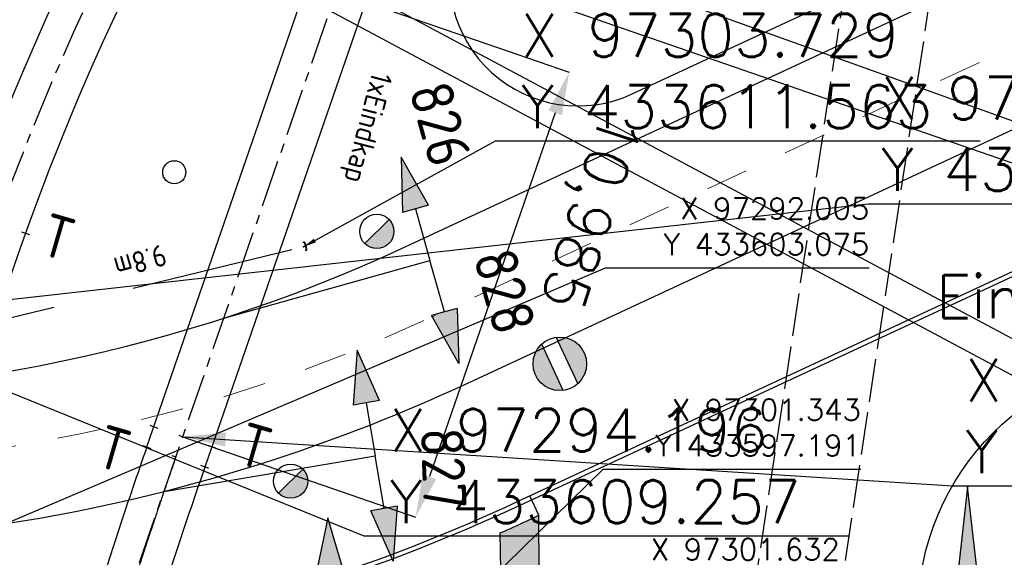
# Model space of a CAD drawing. Header units: millimetres. Extents: x 96940 to 101272, y 432237 to 434659.
# Tile 355 of 398: x 97297 to 97320, y 433604 to 433617. Entities that reach past the tile are written whole.
import ezdxf
from ezdxf.enums import TextEntityAlignment as Align

# ---------------------------------------------------------------- set-up
doc = ezdxf.new("R2010")
doc.units = ezdxf.units.MM
for name, pattern in [('CENTER', [35.225022, 22.015639, -4.403128, 4.403128, -4.403128]), ('DASHDOT', [25.4, 12.7, -6.35, 0, -6.35]), ('DASHED', [19.05, 12.7, -6.35]), ('dSV_DASHED03', [1.25, 1, -0.25]), ('dSV_MARKERING_1_1', [2, 1, -1])]:
    doc.linetypes.add(name, pattern=pattern)
for name, color, linetype in [('NW_duiker', 8, 'dSV_DASHED03'), ('Ondergrond_Nieuw_IP', 8, 'Continuous'), ('R_A_COORDINAAT', 7, 'Continuous'), ('R_BL_T_N_MAST', 7, 'Continuous'), ('R_BN_N_Kabels_en_leidingen_maatvoering', 1, 'Continuous'), ('R_BN_T_N_Constructiecodes', 7, 'Continuous'), ('R_BN_T_N_Constructielijn', 7, 'Continuous'), ('R_BN_T_N_Hartspoor', 1, 'CENTER'), ('R_BN_T_N_HOOGTELIJN', 7, 'Continuous'), ('R_BN_T_N_Kokersysteem trekput Eindkap', 7, 'Continuous'), ('R_BN_T_N_Kokersysteem_Coordinaten', 1, 'Continuous'), ('R_BN_T_N_Kokersysteem_laagspanning', 2, 'DASHED'), ('R_BN_T_N_kokersysteem_maatvoering', 7, 'Continuous'), ('R_BN_T_N_Kokersysteem_signaal', 2, 'DASHDOT'), ('R_BN_T_N_Legplan_maatvoering', 1, 'Continuous'), ('R_BN_T_N_Noordpijl', 7, 'Continuous'), ('R_BN_T_N_Spoor', 3, 'Continuous'), ('R_BN_T_N_Thermietlassen', 7, 'Continuous'), ('TWL Advies', 2, 'Continuous')]:
    doc.layers.add(name, color=color, linetype=linetype)
doc.layers.add('R_BN_T_N_Coordinaten', color=7, linetype='Continuous', lineweight=25)
doc.layers.add('R_BN_T_N_Las', color=3, linetype='Continuous', lineweight=25)
doc.styles.add('ISO', font='iso.shx')
doc.styles.get("Standard").update_dxf_attribs({"font": 'romans.shx'})
doc.dimstyles.new('RET 1-500', dxfattribs={"dimtxt": 1, "dimasz": 1, "dimexe": 0.3, "dimexo": 0, "dimgap": 0.3, "dimtad": 1, "dimdec": 3, "dimzin": 1, "dimtxsty": 'Standard', "dimcen": 0, "dimclrd": 1, "dimclre": 1, "dimclrt": 7, "dimaunit": 2, "dimadec": 4, "dimazin": 0, "dimtfac": 1, "dimtdec": 3, "dimtofl": 0, "dimtmove": 0, "dimatfit": 0, "dimfxl": 1, "dimarcsym": 0})

# ---------------------------------------------------------------- blocks, each defined once
blk = doc.blocks.new('*U74')
at = {"layer": 'R_BN_T_N_Kokersysteem trekput Eindkap'}
h = blk.add_hatch(color=256, dxfattribs=at)
edge = h.paths.add_edge_path()
edge.add_line((0.092, 0.018), (0.102, 0.018))
edge.add_line((0.102, 0.018), (0.102, 0.033))
edge.add_arc((0.075, 0.033), 0.0269, 0, 90)
edge.add_line((0.075, 0.06), (-0.075, 0.06))
edge.add_arc((-0.075, 0.033), 0.0269, 90, 180)
edge.add_line((-0.102, 0.033), (-0.102, 0.018))
edge.add_line((-0.102, 0.018), (-0.092, 0.018))
edge.add_line((-0.092, 0.018), (-0.092, 0.033))
edge.add_arc((-0.075, 0.033), 0.0169, 90, 180, ccw=False)
edge.add_line((-0.075, 0.05), (0.075, 0.05))
edge.add_arc((0.075, 0.033), 0.0169, 0, 90, ccw=False)
edge.add_line((0.092, 0.033), (0.092, 0.018))
for p, q in [((-0.102, 0.033), (-0.102, 0.018)), ((-0.102, 0.018), (-0.092, 0.018)), ((-0.092, 0.033), (-0.092, 0.018)), ((0.075, 0.06), (-0.075, 0.06)), ((0.075, 0.05), (-0.075, 0.05)), ((0.017, 0), (-0.017, 0)), ((0, 0.067), (0, -0.017)), ((0.092, 0.033), (0.092, 0.018)), ((0.092, 0.018), (0.102, 0.018)), ((0.102, 0.033), (0.102, 0.018))]:
    blk.add_line(p, q, dxfattribs=at)
for centre, radius, start, end in [((-0.075, 0.033), 0.0269, 90, 180), ((-0.075, 0.033), 0.0169, 90, 180), ((0.075, 0.033), 0.0269, 0, 90), ((0.075, 0.033), 0.0169, 0, 90)]:
    blk.add_arc(centre, radius, start, end, dxfattribs=at)
blk = doc.blocks.new('Constructiecode boven')
at = {"layer": 'R_BN_T_N_Constructiecodes'}
for points in [[(-1.25, 5.3125), (-1.25, 5), (-1.25, 4.6875), (-2.5, 5)], [(-1.25, 5.3125), (-1.25, 5), (-1.25, 4.6875), (-2.5, 5)], [(-1.25, 5.3125), (-1.25, 5), (-1.25, 4.6875), (-2.5, 5)], [(-1.25, 5.3125), (-1.25, 5), (-1.25, 4.6875), (-2.5, 5)], [(1.25, 5.3125), (1.25, 5), (1.25, 4.6875), (2.5, 5)], [(1.25, 5.3125), (1.25, 5), (1.25, 4.6875), (2.5, 5)], [(1.25, 5.3125), (1.25, 5), (1.25, 4.6875), (2.5, 5)], [(1.25, 5.3125), (1.25, 5), (1.25, 4.6875), (2.5, 5)]]:
    blk.add_hatch(color=1, dxfattribs=at).paths.add_polyline_path(points)
for p, q in [((-1.25, 5.3125), (-2.5, 5)), ((-1.25, 5.3125), (-1.25, 5)), ((1.25, 5.3125), (1.25, 5)), ((1.25, 5.3125), (2.5, 5)), ((-2.5, 5), (-1.25, 4.6875)), ((-1.25, 5), (0, 5)), ((-1.25, 5), (-1.25, 4.6875)), ((0, 0), (0, 5)), ((1.25, 5), (0, 5)), ((2.5, 5), (1.25, 4.6875)), ((1.25, 5), (1.25, 4.6875))]:
    blk.add_line(p, q, dxfattribs=at)
at = {"layer": 'R_BN_T_N_Constructiecodes', "style": 'ISO'}
blk.add_attdef('CONSTR.CODE', text='', height=1, dxfattribs=at).set_placement((-3.1305, 5.0002), align=Align.MIDDLE_RIGHT)
blk.add_attdef('CONSTR.CODE', text='', height=1, dxfattribs=at).set_placement((3, 5), align=Align.MIDDLE_LEFT)
blk = doc.blocks.new('Thermietlas')
at = {"layer": 'R_BN_T_N_Thermietlassen', "style": 'ISO'}
blk.add_text('T', height=1, dxfattribs=at).set_placement((-0.313, -0.611))
blk = doc.blocks.new('Las')
at = {"layer": 'R_BN_T_N_Las', "color": 7}
blk.add_line((-0.1, 0), (0.1, 0), dxfattribs=at)
blk = doc.blocks.new('N_PIJL')
at = {"layer": 'R_A_COORDINAAT'}
for points in [[(0, 7.803), (-0.783, 0.846), (-0.506, 0.815), (0.697, -0.634), (0.533, 0.818), (0.783, 0.846)], [(-0.549, 0.434), (-0.73, -1.176), (-1.007, -1.145), (-1.052, -1.552), (-1.073, -1.742), (-1.079, -1.794), (-1.08, -1.835), (-1.075, -1.895), (-1.064, -1.932), (-1.048, -1.976), (-1.03, -2.009), (-1.001, -2.05), (-0.975, -2.082), (-0.936, -2.116), (-0.9, -2.14), (-0.854, -2.164), (-0.793, -2.187), (-0.732, -2.196), (-0.65, -2.194), (-0.58, -2.177), (-0.518, -2.145), (-0.477, -2.122), (-0.454, -2.083), (-0.415, -2.044), (-0.384, -2.014), (-0.332, -1.975), (-0.275, -1.938), (-0.196, -1.906), (-0.14, -1.889), (-0.049, -1.876), (0.001, -1.875), (0.07, -1.88), (0.129, -1.89), (0.196, -1.912), (0.256, -1.94), (0.301, -1.963), (0.339, -1.99), (0.367, -2.012), (0.41, -2.051), (0.444, -2.089), (0.474, -2.115), (0.509, -2.14), (0.55, -2.163), (0.592, -2.179), (0.632, -2.19), (0.681, -2.195), (0.744, -2.194), (0.789, -2.188), (0.854, -2.164), (0.92, -2.13), (0.968, -2.093), (0.998, -2.059), (1.021, -2.023), (1.04, -1.991), (1.054, -1.954), (1.065, -1.928), (1.073, -1.891), (1.077, -1.853), (1.079, -1.815), (1.078, -1.78), (1.052, -1.552), (1.007, -1.145), (0.758, -1.173)]]:
    blk.add_hatch(color=256, dxfattribs=at).paths.add_polyline_path(points)
for p, q in [((0, 7.803), (-0.783, 0.846)), ((0.783, 0.846), (0, 7.803)), ((-0.783, 0.846), (-1.007, -1.145)), ((-1.007, -1.145), (-0.783, 0.846)), ((-0.783, 0.846), (-0.506, 0.815)), ((-0.783, 0.846), (-0.506, 0.815)), ((-0.506, 0.815), (0.697, -0.634)), ((-0.506, 0.815), (0.697, -0.634)), ((0.783, 0.846), (0.533, 0.818)), ((0.533, 0.818), (0.783, 0.846)), ((0.697, -0.634), (0.533, 0.818)), ((0.697, -0.634), (0.533, 0.818)), ((1.007, -1.145), (0.783, 0.846)), ((0.783, 0.846), (1.007, -1.145)), ((-0.878, 0), (-2.5, 0)), ((-0.73, -1.176), (-0.549, 0.434)), ((-0.73, -1.176), (-0.549, 0.434)), ((-0.549, 0.434), (0.758, -1.173)), ((-0.549, 0.434), (0.758, -1.173)), ((0.878, 0), (2.5, 0)), ((-1.007, -1.145), (-1.078, -1.78)), ((-1.052, -1.552), (-1.007, -1.145)), ((-1.007, -1.145), (-0.73, -1.176)), ((-1.007, -1.145), (-0.73, -1.176)), ((0.758, -1.173), (1.007, -1.145)), ((0.758, -1.173), (1.007, -1.145)), ((1.078, -1.78), (1.007, -1.145)), ((1.007, -1.145), (1.052, -1.552)), ((-1.08, -1.835), (-1.079, -1.794)), ((-1.075, -1.895), (-1.08, -1.835)), ((-1.079, -1.794), (-1.073, -1.742)), ((-1.073, -1.742), (-1.052, -1.552)), ((1.052, -1.552), (1.078, -1.78)), ((1.079, -1.815), (1.077, -1.853)), ((1.078, -1.78), (1.079, -1.815)), ((-1.064, -1.932), (-1.075, -1.895)), ((-1.048, -1.976), (-1.064, -1.932)), ((-1.03, -2.009), (-1.048, -1.976)), ((-1.001, -2.05), (-1.03, -2.009)), ((-0.975, -2.082), (-1.001, -2.05)), ((-0.936, -2.116), (-0.975, -2.082)), ((-0.9, -2.14), (-0.936, -2.116)), ((-0.854, -2.164), (-0.9, -2.14)), ((-0.793, -2.187), (-0.854, -2.164)), ((-0.732, -2.196), (-0.793, -2.187)), ((-0.65, -2.194), (-0.732, -2.196)), ((-0.58, -2.177), (-0.65, -2.194)), ((-0.518, -2.145), (-0.58, -2.177)), ((-0.477, -2.122), (-0.518, -2.145)), ((-0.454, -2.083), (-0.477, -2.122)), ((-0.415, -2.044), (-0.454, -2.083)), ((-0.384, -2.014), (-0.415, -2.044)), ((-0.332, -1.975), (-0.384, -2.014)), ((-0.275, -1.938), (-0.332, -1.975)), ((-0.196, -1.906), (-0.275, -1.938)), ((-0.14, -1.889), (-0.196, -1.906)), ((-0.049, -1.876), (-0.14, -1.889)), ((0.001, -1.875), (-0.049, -1.876)), ((0, -1.875), (0, -4.649)), ((0.07, -1.88), (0.001, -1.875)), ((0.129, -1.89), (0.07, -1.88)), ((0.196, -1.912), (0.129, -1.89)), ((0.256, -1.94), (0.196, -1.912)), ((0.301, -1.963), (0.256, -1.94)), ((0.339, -1.99), (0.301, -1.963)), ((0.367, -2.012), (0.339, -1.99)), ((0.41, -2.051), (0.367, -2.012)), ((0.444, -2.089), (0.41, -2.051)), ((0.474, -2.115), (0.444, -2.089)), ((0.509, -2.14), (0.474, -2.115)), ((0.55, -2.163), (0.509, -2.14)), ((0.592, -2.179), (0.55, -2.163)), ((0.632, -2.19), (0.592, -2.179)), ((0.681, -2.195), (0.632, -2.19)), ((0.744, -2.194), (0.681, -2.195)), ((0.789, -2.188), (0.744, -2.194)), ((0.854, -2.164), (0.789, -2.188)), ((0.92, -2.13), (0.854, -2.164)), ((0.968, -2.093), (0.92, -2.13)), ((0.998, -2.059), (0.968, -2.093)), ((1.021, -2.023), (0.998, -2.059)), ((1.04, -1.991), (1.021, -2.023)), ((1.054, -1.954), (1.04, -1.991)), ((1.065, -1.928), (1.054, -1.954)), ((1.073, -1.891), (1.065, -1.928)), ((1.077, -1.853), (1.073, -1.891))]:
    blk.add_line(p, q, dxfattribs=at)
for centre, radius, start, end in [((0, 0), 1.875, 111.3084, 235.854), ((0, 0), 1.875, 0, 68.6916), ((0, 0), 1.875, 304.146, 0), ((-0.705, -1.822), 0.375, 173.5812, 270), ((0.705, -1.822), 0.375, 270, 6.4188), ((-0.705, -1.822), 0.375, 270, 306.9523), ((-0.006, -2.454), 0.579, 38.6038, 144.9525), ((0.705, -1.822), 0.375, 226.2581, 270)]:
    blk.add_arc(centre, radius, start, end, dxfattribs=at)
blk = doc.blocks.new('N_LM-PAALTOP')
at = {"layer": 'Ondergrond_Nieuw_IP'}
h = blk.add_hatch(color=256, dxfattribs=at)
edge = h.paths.add_edge_path()
edge.add_line((-0.596, 0.187), (0.596, 0.188))
edge.add_arc((0, 0), 0.625, 17.4576, 162.5424)
edge = h.paths.add_edge_path()
edge.add_line((-0.596, -0.188), (0.596, -0.187))
edge.add_arc((0, 0), 0.625, 197.4576, 342.5424, ccw=False)
for p, q in [((-0.596, 0.187), (0.596, 0.187)), ((-0.596, -0.188), (0.596, -0.188))]:
    blk.add_line(p, q, dxfattribs=at)
blk.add_circle((0, 0), 0.625, dxfattribs=at)
blk = doc.blocks.new('Signalisatiemast')
blk.add_hatch(color=0).paths.add_polyline_path([(-0.142, -0.141, 0.669346), (0.2, 0, 0.198074), (0.142, 0.141)])
at = {"color": 0}
blk.add_line((0.142, 0.141), (-0.142, -0.141), dxfattribs=at)
blk.add_circle((0, 0), 0.2, dxfattribs=at)
blk = doc.blocks.new('*D696')
at = {"layer": 'Defpoints', "color": 0, "transparency": 16777216}
for p in [(97304.496, 433617.513), (97300.909, 433607.13), (97306.343, 433605.253)]:
    blk.add_point(p, dxfattribs=at)
at = {"layer": 'R_BN_T_N_Legplan_maatvoering', "color": 1, "lineweight": -2, "transparency": 16777216}
for p, q in [((97304.496, 433617.513), (97309.93, 433615.636)), ((97309.603, 433614.691), (97306.67, 433606.198)), ((97300.909, 433607.13), (97306.343, 433605.253))]:
    blk.add_line(p, q, dxfattribs=at)
at = {"layer": 'R_BN_T_N_Legplan_maatvoering', "color": 1, "transparency": 16777216}
for points in [[(97309.446, 433614.745), (97309.761, 433614.636), (97309.93, 433615.636)], [(97306.512, 433606.253), (97306.827, 433606.144), (97306.343, 433605.253)]]:
    blk.add_solid(points, dxfattribs=at)
at = {"layer": 'R_BN_T_N_Legplan_maatvoering', "color": 7, "transparency": 16777216, "insert": (97310.313, 433612.427), "char_height": 1, "attachment_point": 5, "rotation": 252}
blk.add_mtext('10,985', dxfattribs=at)

msp = doc.modelspace()

# ---------------------------------------------------------------- hatches: boundary and pattern name
at = {"layer": 'Ondergrond_Nieuw_IP'}
h = msp.add_hatch(dxfattribs=at)
h.set_pattern_fill('DSV5_19', color=256, scale=0.5, style=0)
h.set_pattern_definition([(160.346175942, (0.4395, 0.23445), (-4.499999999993, 1.499999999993), [0.17415, -22.124953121]), (57.99461679, (0.1875, 1.10155), (4.49999999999, 7.500000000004), [0.221115, -13.929856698]), (139.76364169, (1.3761, 1.23405), (-9.000000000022, 7.499999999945), [0.1512, -25.392879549]), (90, (1.376, 1.0564), (-1.5, 9e-17), [0.177555, -1.322445]), (5.856013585, (1.15425, 0.498), (43.4999999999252, 4.5000000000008), [0.22965, -58.5772373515]), (102.200468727, (1.44735, 0.22275), (-7.4999999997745, 34.5000000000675), [0.3057, -56.4767796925]), (130.601294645, (0.94335, 0.3516), (-1.5, 1.5), [0.162, -13.667316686]), (114.44395478, (0.7676, 1.1074), (-1.499999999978, 3.00000000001), [0.2124, -17.9121689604]), (155.376435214, (0.67965, 1.3008), (-16.499999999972, 7.49999999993), [0.15465, -39.446486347]), (28.810793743, (1.1985, 0.9588), (13.499999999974, 7.499999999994), [0.202635, -34.0355016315]), (173.884496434, (0.6328, 0.8965), (-28.499999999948, 2.999999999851), [0.33, -41.910383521]), (157.166345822, (0.3339, 0.08763), (-17.99999999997, 7.500000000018), [0.19695, -30.726342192]), (11.309932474, (0.7207, 0.45117), (6, 1.5), [0.11951, -7.5290192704]), (17.878696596, (0.30465, 1.2891), (4.4999999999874, 1.500000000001), [0.24645, -48.6130424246]), (154.653824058, (1.1985, 0.9588), (-25.49999999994, 12.000000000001), [0.1866, -31.3490940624]), (175.601294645, (1.09575, 0.3399), (-1.499999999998, 4e-14), [0.15285, -19.4047572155]), (40.601294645, (0.6387, 0.8907), (1.499999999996, 1.5), [0.108045, -13.721271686]), (51.842773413, (1.03125, 1.04535), (10.499999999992, 13.500000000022), [0.3639, -26.342840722]), (72.255328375, (0.72075, 0.9609), (10.499999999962, 32.999999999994), [0.15375, -39.219464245]), (54.162347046, (0.33405, 0.087885), (7.499999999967, 10.499999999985), [0.18045, -33.124954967]), (69.44395478, (0.54495, 0.10547), (1.499999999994, 4.500000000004), [0.25035, -12.565655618]), (69.67686317, (1.09575, 0.3399), (10.4999999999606, 28.4999999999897), [0.16875, -43.0197901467]), (21.447736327, (1.16595, 0.11133), (7.499999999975, 3.0000000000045), [0.30255, -44.8222768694]), (9.46232221, (0.8847, 0.06445), (7.5, 1.5), [0.28515, -8.8389937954]), (51.709836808, (0.63285, 0.3399), (16.4999999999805, 21.000000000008), [0.14184, -36.1693153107]), (124.508522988, (0.3045, 0.9315), (-13.500000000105, 19.499999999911), [0.2064, -28.9183317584]), (47.489552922, (0.1524, 0.1641), (14.999999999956, 16.50000000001), [0.18255, -24.235680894]), (173.018942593, (0.88485, 0.064575), (-61.4999999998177, 7.500000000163), [0.33645, -73.712520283])])
h.paths.add_polyline_path([(97330.26984, 433506.62984), (97346.51407, 433510.53089), (97346.30391, 433511.40601), (97330.9348, 433507.71512), (97310.85477, 433591.32985, -0.05969406), (97309.22114, 433605.2962), (97308.95039, 433605.17041, -0.00398058), (97308.32141, 433604.88426, 0.05796114), (97309.97965, 433591.11969)])

# ---------------------------------------------------------------- linework, layer by layer
at = {"layer": 'NW_duiker'}
for p, q in [((97317.33789, 433624.06721), (97314.01361, 433602.00947)), ((97319.31556, 433623.76916), (97315.99127, 433601.71142))]:
    msp.add_line(p, q, dxfattribs=at)
at = {"layer": 'Ondergrond_Nieuw_IP'}
for p, q in [((97330.35825, 433618.97562), (97317.70734, 433613.09811)), ((97306.00102, 433611.51873), (97320.58301, 433618.29341)), ((97307.4757, 433608.34457), (97317.70734, 433613.09811)), ((97308.73972, 433605.62387), (97322.33799, 433611.94151)), ((97308.73972, 433605.62387), (97322.33799, 433611.94151)), ((97308.78186, 433605.53318), (97322.38012, 433611.85082)), ((97309.22114, 433605.2962), (97309.01047, 433605.74965)), ((97308.95039, 433605.17041), (97309.22114, 433605.2962))]:
    msp.add_line(p, q, dxfattribs=at)
at = {"layer": 'Ondergrond_Nieuw_IP', "linetype": 'Continuous'}
msp.add_lwpolyline([(97325.71822, 433649.16667, 0.10203655), (97307.31122, 433618.85822, 0.6652682), (97311.40108, 433615.13021), (97322.58685, 433620.32703, 0.19500003), (97324.12462, 433621.97538, -0.18024715), (97336.58799, 433636.12257), (97371.38658, 433654.7699, -0.06035223), (97393.12778, 433663.23674), (97409.31456, 433667.38386), (97423.15399, 433670.92959)], format="xyb", dxfattribs=at)
at = {"layer": 'Ondergrond_Nieuw_IP', "linetype": 'dSV_MARKERING_1_1', "lineweight": 13}
msp.add_lwpolyline([(97337.22212, 433614.79288), (97336.39383, 433618.41567, 0.474564), (97330.81688, 433621.11834), (97321.32035, 433616.70633), (97306.73836, 433609.93165, -0.11331942), (97290.03747, 433606.38515)], format="xyb", dxfattribs=at)
at = {"layer": 'Ondergrond_Nieuw_IP'}
msp.add_circle((97324.069, 433602.978), 6, dxfattribs=at)
for radius, start in [(36.4, 268.553634), (39.9, 267.56664), (42.9, 267.06954), (43, 267.06954), (43.4, 294.006919)]:
    msp.add_arc((97290.66425, 433644.53), radius, start, 294.919196, dxfattribs=at)
at = {"layer": 'Ondergrond_Nieuw_IP', "extrusion": (0, 0, -1)}
for radius, end in [(59.1, 0.1608238), (60, 359.7650364)]:
    msp.add_arc((-97368.3209, 433605.13031), radius, 346.4961678, end, dxfattribs=at)
at = {"layer": 'R_BL_T_N_MAST'}
msp.add_circle((97300.70964, 433613.30278), 0.27, dxfattribs=at)
at = {"layer": 'R_BN_T_N_Constructielijn'}
for p, q in [((97300.13677, 433607.397), (97300.32581, 433607.3317)), ((97300.81495, 433607.16274), (97300.90946, 433607.13009)), ((97299.97352, 433606.9244), (97300.16256, 433606.8591)), ((97301.68216, 433606.86318), (97301.49312, 433606.92848)), ((97300.6517, 433606.69014), (97300.74622, 433606.65749)), ((97301.51892, 433606.39058), (97301.32988, 433606.45588))]:
    msp.add_line(p, q, dxfattribs=at)
at = {"layer": 'R_BN_T_N_Hartspoor', "ltscale": 0.05}
msp.add_line((97296.44493, 433594.20539), (97312.24388, 433639.94289), dxfattribs=at)
msp.add_line((97296.44493, 433594.20539), (97312.24388, 433639.94289), dxfattribs=at)
msp.add_lwpolyline([(97300.74622, 433606.65749, 0.00104167), (97300.42169, 433605.71161, 0.00208334), (97300.10308, 433604.76373, 0.00312501), (97299.79437, 433603.81258, 0.00416669), (97299.49955, 433602.85704, 0.00520838), (97299.22271, 433601.89614, 0.00625008), (97298.96796, 433600.92916)], format="xyb", dxfattribs=at)
msp.add_arc((97353.04261, 433591.88001), 60, 151.862257, 191.7172912, dxfattribs=at)
at = {"layer": 'R_BN_T_N_HOOGTELIJN'}
for p, q in [((97397.89895, 433567.09904), (97296.46218, 433621.28004)), ((97401.55677, 433565.99995), (97300.12079, 433620.18244)), ((97418.24727, 433579.27821), (97305.32206, 433619.87252)), ((97390.01596, 433589.42678), (97304.94492, 433618.8126))]:
    msp.add_line(p, q, dxfattribs=at)
at = {"layer": 'R_BN_T_N_Kokersysteem_laagspanning', "ltscale": 0.3}
msp.add_line((97294.19595, 433609.25721), (97303.72895, 433611.56344), dxfattribs=at)
msp.add_arc((97349.39721, 433593.01034), 58.26788, 151.8927707, 192.0575791, dxfattribs=at)
at = {"layer": 'R_BN_T_N_Kokersysteem_signaal', "color": 2, "linetype": 'DASHDOT', "ltscale": 0.3}
msp.add_arc((97349.38681, 433593.01373), 58.50391, 151.8908945, 191.8656622, dxfattribs=at)
at = {"layer": 'R_BN_T_N_Spoor'}
for p, q in [((97300.06804, 433606.89175), (97303.98106, 433618.21982)), ((97305.33742, 433617.7513), (97301.4244, 433606.42323))]:
    msp.add_line(p, q, dxfattribs=at)
for points in [[(97300.06804, 433606.89175, 0.00104167), (97299.74254, 433605.94305, 0.00208334), (97299.42203, 433604.9895, 0.00312501), (97299.11054, 433604.02982, 0.00416669), (97298.81221, 433603.06285, 0.00520838), (97298.53123, 433602.08759, 0.00625008), (97298.27191, 433601.10326)], [(97301.4244, 433606.42323, 0.00104167), (97301.10084, 433605.48018, 0.00208334), (97300.78414, 433604.53797, 0.00312501), (97300.47819, 433603.59535, 0.00416669), (97300.1869, 433602.65123, 0.00520838), (97299.9142, 433601.7047, 0.00625008), (97299.66402, 433600.75506)]]:
    msp.add_lwpolyline(points, format="xyb", dxfattribs=at)
for radius in [60.7175, 59.2825]:
    msp.add_arc((97353.04261, 433591.88001), radius, 151.862257, 191.7172912, dxfattribs=at)

# ---------------------------------------------------------------- block references
at = {"layer": 'Ondergrond_Nieuw_IP', "rotation": 114.9191961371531}
msp.add_blockref('N_LM-PAALTOP', (97309.71016, 433608.83136), dxfattribs=at)
at = {"layer": 'R_BN_T_N_Constructiecodes', "color": 0, "linetype": 'ByBlock'}
ref = msp.add_blockref('Constructiecode boven', (97301.86493, 433609.89613), dxfattribs=dict(at, rotation=285.6594394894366))
ref.add_attrib('CONSTR.CODE', '826', dxfattribs={"height": 1, "rotation": 285.659439, "style": 'ISO'}).set_placement((97307.18073, 433613.49589), align=Align.MIDDLE_RIGHT)
ref.add_attrib('CONSTR.CODE', '828', dxfattribs={"height": 1, "rotation": 285.659439, "style": 'ISO'}).set_placement((97308.15658, 433611.47125), align=Align.MIDDLE_LEFT)
at = {"layer": 'R_BN_T_N_Constructiecodes', "color": 0, "linetype": 'ByBlock', "rotation": 279.6026318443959}
msp.add_blockref('Constructiecode boven', (97300.47017, 433605.85373), dxfattribs=at)
at = {"layer": 'R_BN_T_N_Constructiecodes', "color": 0, "linetype": 'ByBlock'}
ref = msp.add_blockref('Constructiecode boven', (97299.40273, 433602.52942), dxfattribs=dict(at, rotation=272.4189195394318))
ref.add_attrib('CONSTR.CODE', '827', dxfattribs={"height": 1, "rotation": 272.41892, "style": 'ISO'}).set_placement((97307.03877, 433605.42644), align=Align.MIDDLE_RIGHT)
ref.add_attrib('CONSTR.CODE', '826', dxfattribs={"height": 1, "rotation": 272.41892, "style": 'ISO'}).set_placement((97306.21983, 433602.15654), align=Align.MIDDLE_LEFT)
at = {"layer": 'R_BN_T_N_Kokersysteem trekput Eindkap', "color": 6, "ltscale": 0.05, "rotation": 287.1000000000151}
msp.add_blockref('*U74', (97303.72895, 433611.56344), dxfattribs=at)
at = {"layer": 'R_BN_T_N_Las', "color": 0, "linetype": 'ByBlock', "lineweight": -2, "rotation": 340.2812817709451}
msp.add_blockref('Las', (97297.23641, 433611.88209), dxfattribs=at)
at = {"layer": 'R_BN_T_N_Noordpijl', "color": 0, "linetype": 'ByBlock', "lineweight": -2, "xscale": 0.5, "yscale": 0.5, "zscale": 0.5}
msp.add_blockref('N_PIJL', (97319.2326, 433602.05719), dxfattribs=at)
at = {"layer": 'R_BN_T_N_Thermietlassen', "color": 0, "linetype": 'ByBlock', "rotation": 343.8}
for p in [(97297.98255, 433611.90847), (97302.58077, 433607.02685), (97299.28355, 433606.96793)]:
    msp.add_blockref('Thermietlas', p, dxfattribs=at)
at = {"layer": 'TWL Advies', "xscale": 2, "yscale": 2}
for p in [(97305.43951, 433611.92123), (97303.4264, 433606.09333)]:
    msp.add_blockref('Signalisatiemast', p, dxfattribs=at)

# ---------------------------------------------------------------- texts
at = {"layer": 'R_BN_N_Kabels_en_leidingen_maatvoering', "color": 7, "char_height": 1, "attachment_point": 7}
for s, insert in [('X 97303.729\\PY 433611.563', (97308.80794, 433614.33216)), ('X 97294.196\\PY 433609.257', (97305.73542, 433605.11559))]:
    msp.add_mtext(s, dxfattribs=dict(at, insert=insert))
at = {"layer": 'R_BN_T_N_Coordinaten', "color": 7}
msp.add_text('Eind Buigwerk', height=1, dxfattribs=at).set_placement((97318.49936, 433609.89739))
at = {"layer": 'R_BN_T_N_Coordinaten', "color": 7, "char_height": 1, "attachment_point": 7}
for s, insert in [('X 97295.916\\PY 433610.226', (97317.20658, 433612.86546)), ('X 97300.909\\PY 433607.130', (97319.17584, 433606.28317))]:
    msp.add_mtext(s, dxfattribs=dict(at, insert=insert))
at = {"layer": 'R_BN_T_N_Kokersysteem_Coordinaten', "color": 7, "char_height": 0.5, "attachment_point": 9}
for s, insert in [('X 97292.005\\PY 433603.075', (97316.93536, 433611.37119)), ('X 97301.343\\PY 433597.191', (97316.73934, 433606.6751)), ('X 97301.632\\PY 433597.014', (97316.24839, 433603.41748))]:
    msp.add_mtext(s, dxfattribs=dict(at, insert=insert))
at = {"layer": 'R_BN_T_N_kokersysteem_maatvoering', "char_height": 0.5, "width": 0.6247051, "attachment_point": 1}
for s, insert, rotation in [('{\\Fisocp|c0;1xEindkap}', (97305.81494, 433615.54136), 255.404346), ('{\\Fisocp|c0;9.8m}', (97300.57476, 433611.14986, 1.36784), 195.88214)]:
    msp.add_mtext(s, dxfattribs=dict(at, insert=insert, rotation=rotation))

# ---------------------------------------------------------------- dimensions: what is measured, and where the dimension line sits
at = {"layer": 'R_BN_T_N_Legplan_maatvoering', "color": 1}
dim = msp.add_linear_dim(base=(97306.3432, 433605.25313), p1=(97304.49599, 433617.51296), p2=(97300.90946, 433607.13009), angle=250.943718, dimstyle='RET 1-500', override={"dimexe": 0, "dimzin": 0, "dimtofl": 1, "dimtmove": 2, "dimatfit": 2}, dxfattribs=at)
dim.commit()
dim.dimension.update_dxf_attribs({"geometry": '*D696', "text_midpoint": (97310.31263, 433612.42733), "dimtype": 161, "text_rotation": 252})

# ---------------------------------------------------------------- leaders
at = {"layer": 'R_BN_N_Kabels_en_leidingen_maatvoering', "color": 1, "annotation_type": 0, "has_hookline": 1, "hookline_direction": 0, "text_width": 10.71429}
for points in [[(97303.72895, 433611.56344), (97308.20794, 433614.03216), (97308.50794, 433614.03216)], [(97294.19595, 433609.25721), (97305.13542, 433604.81559), (97305.43542, 433604.81559)]]:
    msp.add_leader(points, dimstyle='RET 1-500', override={"dimasz": 0.3, "dimexe": 0, "dimzin": 0, "dimtofl": 1, "dimatfit": 2}, dxfattribs=at)
at = {"layer": 'R_BN_T_N_Coordinaten', "annotation_type": 0, "has_hookline": 1, "hookline_direction": 0, "text_width": 10.71429}
msp.add_leader([(97295.91617, 433610.22587), (97316.90658, 433612.56546)], dimstyle='RET 1-500', override={"dimexe": 0, "dimzin": 0, "dimtofl": 1, "dimatfit": 2}, dxfattribs=at)
at = {"layer": 'R_BN_T_N_Coordinaten', "color": 4, "annotation_type": 0, "has_hookline": 1, "hookline_direction": 0, "text_width": 10.71429}
msp.add_leader([(97300.90946, 433607.13009), (97318.87584, 433605.98317)], dimstyle='RET 1-500', override={"dimexe": 0, "dimzin": 0, "dimtofl": 1, "dimatfit": 2}, dxfattribs=at)
at = {"layer": 'R_BN_T_N_Kokersysteem_Coordinaten', "color": 7, "annotation_type": 0, "has_hookline": 1, "hookline_direction": 0}
for points, text_width in [([(97292.00506, 433603.07452), (97310.77822, 433611.07119), (97311.27822, 433611.07119)], 5.35714), ([(97301.34294, 433597.19075), (97310.72506, 433606.3751), (97311.22506, 433606.3751)], 5.21429)]:
    msp.add_leader(points, dimstyle='RET 1-500', override={"dimasz": 0.5, "dimexe": 0, "dimzin": 0, "dimtofl": 1, "dimatfit": 2}, dxfattribs=dict(at, text_width=text_width))

doc.saveas('drawing.dxf')
